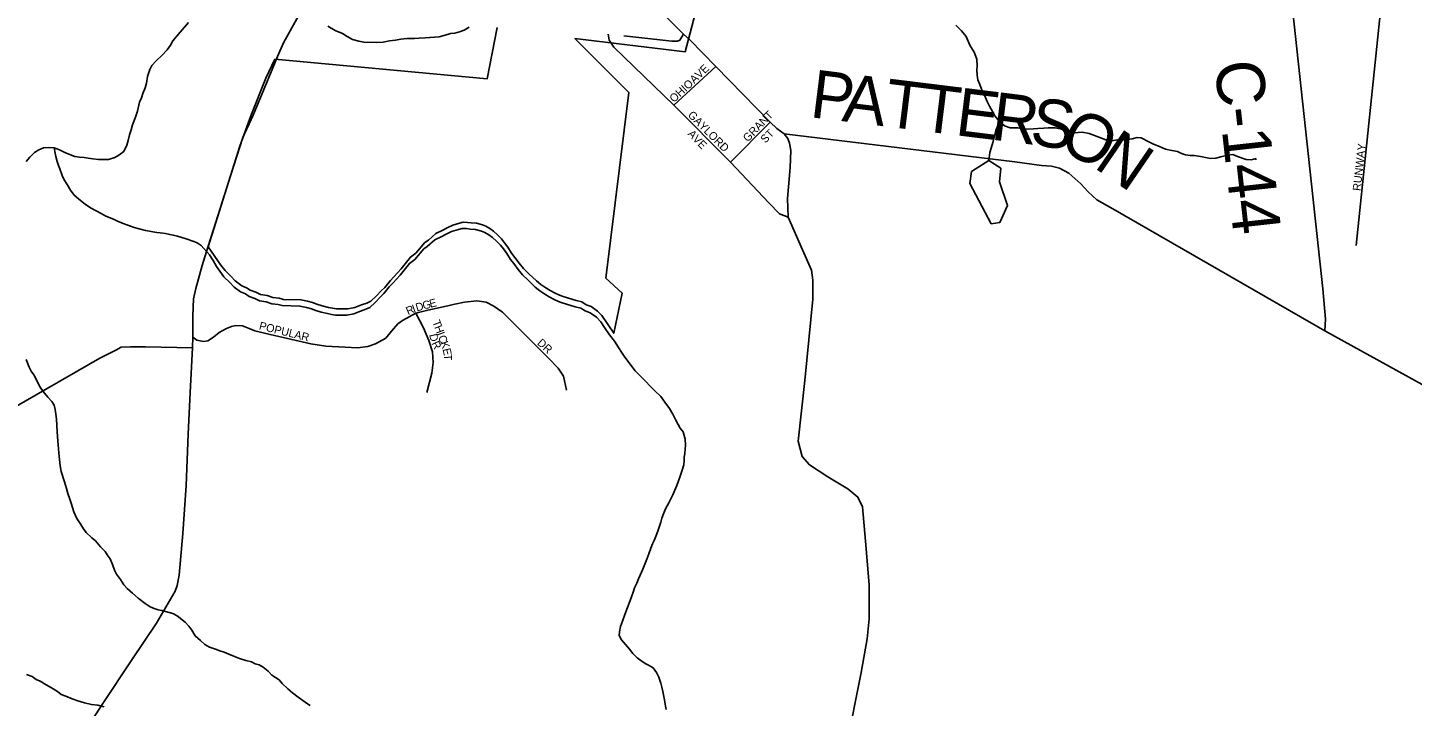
# Model space of a CAD drawing. Extents: x 1310247 to 1664935, y 235267 to 584339.
# Drawn here: x 1516112 to 1524766, y 347420 to 351662 of the extents above; entities that cross this region are included whole.
import ezdxf

# ---------------------------------------------------------------- set-up
doc = ezdxf.new("R2010")
doc.units = 0
for name, color, linetype in [('GM_X_City_Street', 7, 'Continuous'), ('GM_X_Corporation', 7, 'Continuous'), ('GM_X_County_Road', 7, 'Continuous'), ('GM_X_County_Road_Text', 7, 'Continuous'), ('GM_X_Minor_Lake', 7, 'Continuous'), ('GM_X_Minor_River', 7, 'Continuous'), ('GM_X_State_Route', 7, 'Continuous'), ('GM_X_Township_Road', 7, 'Continuous'), ('GM_X_Township_Road_Text', 7, 'Continuous'), ('GM_X_Township_Subdivision', 7, 'Continuous'), ('GM_X_Township_Subdivision_Text', 7, 'Continuous')]:
    doc.layers.add(name, color=color, linetype=linetype)

msp = doc.modelspace()

# ---------------------------------------------------------------- linework, layer by layer
at = {"layer": 'GM_X_City_Street'}
for points in [[(1520250.1, 351587), (1520211.1, 351622.2), (1519923.8, 351913.2), (1519727.9, 352103), (1519696, 352142), (1519657.5, 352179.1), (1519619.9, 352219.5), (1519584.2, 352269), (1519576.3, 352308.3), (1519575.2, 352353.2), (1519575.1, 352408.8), (1519565, 352707.3), (1519545.1, 353014.1), (1519552.1, 353294.5), (1519575.3, 353614.8), (1519611.2, 353875.1), (1519643.8, 354199.3), (1519665.3, 354380.6), (1519708.4, 354803.9)], [(1519836.7, 351611.2), (1520138.1, 351578.5), (1520173.5, 351578.8), (1520187.5, 351584.7), (1520200.1, 351605.1), (1520211.1, 351622.2)]]:
    msp.add_lwpolyline(points, dxfattribs=at)
at = {"layer": 'GM_X_Corporation'}
msp.add_lwpolyline([(1520521, 352654), (1520220.3, 351512.5), (1519531.6, 351594.3), (1519868.2, 351257.9), (1519725.4, 350095.9), (1519828, 350003.6), (1519774.6, 349752.8), (1519700.6, 349862.6), (1519673.2, 349891.3), (1519633.8, 349920.1), (1519602, 349930.8), (1519574.3, 349949.5), (1519540.5, 349956.2), (1519484.8, 349973.4), (1519459, 349981.9), (1519435.1, 349990.4), (1519409.4, 350003), (1519377.7, 350019.7), (1519350, 350036.3), (1519318.4, 350057), (1519290.9, 350079.6), (1519243.8, 350124.7), (1519210.5, 350157.5), (1519183.2, 350190.1), (1519155.9, 350226.8), (1519136.5, 350253.2), (1519113.2, 350289.8), (1519091.8, 350318.3), (1519072.3, 350342.8), (1519048.8, 350367.3), (1519023.3, 350389.9), (1518999.6, 350406.4), (1518975.9, 350421), (1518954.1, 350429.4), (1518916.3, 350440.2), (1518884.3, 350442.9), (1518860.4, 350445.4), (1518834.4, 350446), (1518810.2, 350440.4), (1518767.9, 350427.3), (1518733.6, 350412), (1518707.2, 350396.5), (1518662.8, 350375.3), (1518615.9, 350334.2), (1518593.5, 350318.6), (1518538.1, 350253.6), (1518503.5, 350228.3), (1518446, 350155.3), (1518400.9, 350104.1), (1518378.4, 350082.5), (1518343.4, 350039.2), (1518321, 350017.6), (1518290.3, 349984.2), (1518255.6, 349952.8), (1518231.3, 349941.3), (1518199, 349929.9), (1518156.7, 349912.8), (1518112.5, 349905.7), (1518090.4, 349904.1), (1518042.4, 349905.1), (1518016.5, 349909.7), (1517992.6, 349914.2), (1517952.7, 349923), (1517919, 349933.7), (1517891.2, 349944.3), (1517861.3, 349953), (1517819.5, 349961.9), (1517709.5, 349964.2), (1517683.6, 349970.7), (1517643.7, 349975.5), (1517607.9, 349988.3), (1517566, 349995.2), (1517538.3, 350009.8), (1517502.5, 350020.6), (1517478.9, 350037.1), (1517449.1, 350049.7), (1517407.7, 350080.7), (1517382.3, 350109.3), (1517345, 350144.1), (1517319.7, 350178.7), (1517240.7, 350291.6), (1517437.9, 350922), (1517506.7, 351112.1), (1517601, 351347.6), (1517656.7, 351464.9), (1518983.9, 351343.6), (1519046.2, 351663.9)], dxfattribs=at)
at = {"layer": 'GM_X_County_Road'}
for points in [[(1524219.7, 349768.4), (1524222.8, 349839.5), (1524206.4, 350029.3), (1524008.6, 351859.9), (1523993.7, 351967.3), (1523989.5, 352065.6), (1523989.5, 352134.3), (1523992.7, 352222.1), (1524008.7, 352351.4), (1524220.7, 354110.2)], [(1521226.8, 347159.6), (1521321.3, 347631.7), (1521357.9, 347841.7), (1521371.4, 347967), (1521371.4, 348178.9), (1521348.2, 348452.5), (1521329, 348666.4), (1521300.1, 348728), (1521238.4, 348780), (1521113.2, 348855.2), (1520997.6, 348930.3), (1520951.3, 348982.4), (1520928.2, 349078.7), (1520968.7, 349456.4), (1521018.8, 349965), (1521018.8, 350084.5), (1521011.1, 350146.2), (1520953.3, 350273.3), (1520864.6, 350477.5), (1520861.5, 350595.4), (1520876.3, 350787.5), (1520881.3, 350895.4), (1520873.6, 350941.1), (1520862.5, 350969.2), (1520839.4, 350999.4), (1520793.6, 351033.2), (1520752.9, 351072.8), (1520412.6, 351420.3), (1520250.1, 351587)], [(1514693.4, 348520.4), (1516563, 349596), (1516661.7, 349647.1), (1516695.9, 349664.8), (1516754.1, 349668.3), (1516848.2, 349667.3), (1517140.9, 349661)]]:
    msp.add_lwpolyline(points, dxfattribs=at)
at = {"layer": 'GM_X_Minor_Lake'}
for points in [[(1522134.2, 350435.6), (1522000, 350688.7), (1522011.3, 350762.8), (1522118.7, 350831.2)], [(1522118.7, 350831.2), (1522194.2, 350783.8), (1522184.7, 350699.7), (1522236.4, 350550.3), (1522188.5, 350444.7), (1522134.2, 350435.6)]]:
    msp.add_lwpolyline(points, dxfattribs=at)
at = {"layer": 'GM_X_Minor_River'}
for points in [[(1516853.7, 351316.4), (1516860.6, 351356.3), (1516875.5, 351400.1), (1516888.1, 351425.9), (1516914.7, 351455.4), (1516949.4, 351488.7), (1516984.2, 351524), (1517004.8, 351553.6), (1517019.4, 351579.4), (1517064.5, 351634.5), (1517115.8, 351695.6)], [(1517988.1, 351672.3), (1518033.4, 351645.2), (1518079, 351626.2), (1518108.5, 351607.5), (1518142, 351588.7), (1518181.7, 351577.8), (1518213.5, 351571.1), (1518289.4, 351569.4), (1518333.4, 351572.5), (1518373.5, 351579.6), (1518409.6, 351584.8), (1518443.6, 351590.1), (1518481.7, 351595.3), (1518529.6, 351594.2), (1518557.7, 351597.6), (1518595.6, 351598.8), (1518625.6, 351600.1), (1518683.6, 351604.8), (1518721.8, 351616), (1518754, 351625.3), (1518782, 351628.7), (1518810.2, 351636.1), (1518840.4, 351647.5), (1518870.7, 351664.9)], [(1521912.8, 351677.9), (1521948, 351643.1), (1521977.2, 351608.3), (1521999.9, 351553.7), (1522026.9, 351509), (1522043.9, 351466.5), (1522044.9, 351422.4), (1522044.3, 351396.3), (1522045.7, 351366.2), (1522051, 351336), (1522062.3, 351307.7), (1522077.4, 351267.3), (1522090.8, 351240.9), (1522107.8, 351200.5), (1522123.2, 351172), (1522142.4, 351139.5), (1522155.8, 351111.2), (1522184.9, 351076.5), (1522216.3, 351049.7), (1522252, 351036.9), (1522299.9, 351035.8), (1522333.7, 351031.1), (1522367.6, 351028.3), (1522397.6, 351029.6), (1522425.6, 351033), (1522461.6, 351034.2), (1522489.6, 351035.6), (1522531.6, 351036.7), (1522567.4, 351029.9), (1522597.1, 351017.2), (1522638.7, 351004.3), (1522676.7, 351007.4), (1522702.7, 351008.9), (1522746.5, 351001.9), (1522796, 350982.7), (1522849.5, 350961.5), (1522885.2, 350954.7), (1522923.4, 350961.9), (1522969.3, 350960.9), (1523015.4, 350967.9), (1523045.5, 350975.2), (1523071.4, 350974.6), (1523118.8, 350949.5), (1523148.4, 350934.8), (1523186.1, 350920), (1523223.6, 350903.1), (1523263.4, 350894.2), (1523297.2, 350889.5), (1523322.9, 350876.8), (1523348.7, 350868.3), (1523376.5, 350863.6), (1523402.5, 350863.1), (1523442.3, 350856.2), (1523472.1, 350851.5), (1523503.9, 350844.8), (1523537.9, 350846), (1523568.1, 350855.4), (1523612.3, 350866.4), (1523644.3, 350869.7), (1523674, 350857), (1523727.5, 350837.8), (1523759.4, 350837.1)], [(1516101.7, 350825.8), (1516124.3, 350853.3), (1516154.9, 350882.7), (1516181.2, 350898.2), (1516211.5, 350911.5), (1516243.4, 350912.8), (1516277.4, 350912.1), (1516311, 350899.3), (1516348.6, 350880.5), (1516406, 350857.1), (1516435.8, 350852.5), (1516463.8, 350851.9), (1516489.6, 350847.3), (1516519.5, 350842.6), (1516553.3, 350837.9), (1516589.3, 350839.1), (1516617.3, 350838.5), (1516655.5, 350851.6), (1516681.8, 350865.1), (1516712.2, 350888.5), (1516731.1, 350928.2), (1516739.8, 350958), (1516748.5, 350991.9), (1516759.2, 351023.8), (1516765.9, 351055.7), (1516785, 351103.4), (1516797.8, 351141.2), (1516811.1, 351197), (1516823.7, 351224.8), (1516832.2, 351250.7), (1516845, 351286.5), (1516853.7, 351316.4)], [(1522184.9, 351076.5), (1522162, 351019.2), (1522146.8, 350951.2), (1522125.6, 350881.3), (1522118.7, 350831.2)], [(1516277.4, 350912.1), (1516284.2, 350878.5), (1516287.8, 350856.3), (1516295.1, 350826.1), (1516304.6, 350801.9), (1516312.2, 350779.6), (1516327.3, 350739.2), (1516340.7, 350710.9), (1516358.1, 350682.5), (1516379.4, 350645.9), (1516402.8, 350615.4), (1516442.1, 350582.5), (1516471.6, 350559.8), (1516505.2, 350537.1), (1516538.8, 350518.3), (1516570.5, 350501.6), (1516600.1, 350485), (1516627.9, 350474.4), (1516651.7, 350463.9), (1516673.5, 350453.4), (1516709.2, 350438.6), (1516776.7, 350413.2), (1516808.6, 350404.5), (1516848.4, 350395.6), (1516872.3, 350391.1), (1516894.2, 350386.7), (1516918.2, 350382.2), (1516940.1, 350379.7), (1516974, 350375), (1517000, 350370.4), (1517021.9, 350366), (1517047.8, 350359.4), (1517069.6, 350353), (1517101.4, 350342.3), (1517149.1, 350325.2), (1517170.9, 350316.8), (1517196.6, 350300.2), (1517247.4, 350243), (1517270.7, 350206.4), (1517291.9, 350169.9), (1517313.3, 350139.4), (1517338.6, 350104.8), (1517375.9, 350070), (1517401.3, 350041.3), (1517442.6, 350010.4), (1517472.4, 349997.8), (1517496.1, 349981.2), (1517531.8, 349970.5), (1517559.6, 349955.9), (1517601.4, 349949), (1517637.2, 349936.2), (1517677.1, 349931.4), (1517703, 349924.8), (1517813, 349922.5), (1517854.9, 349913.7), (1517884.7, 349905), (1517912.5, 349894.4), (1517946.3, 349883.7), (1517986.1, 349874.8), (1518010, 349870.3), (1518036, 349865.8), (1518084, 349864.8), (1518106, 349866.3), (1518150.2, 349873.4), (1518192.6, 349890.6), (1518224.8, 349902), (1518249.1, 349913.5), (1518283.8, 349944.8), (1518314.5, 349978.3), (1518337, 349999.9), (1518371.9, 350043.2), (1518394.4, 350064.8), (1518439.5, 350116), (1518497.1, 350189), (1518531.6, 350214.3), (1518587.1, 350279.3), (1518609.4, 350294.9), (1518656.3, 350336), (1518700.8, 350357.1), (1518727.1, 350372.6), (1518761.5, 350388), (1518803.8, 350401.1), (1518827.9, 350406.6), (1518853.9, 350406.1), (1518877.9, 350403.6), (1518909.8, 350400.9), (1518947.6, 350390.1), (1518969.5, 350381.6), (1518993.2, 350367.1), (1519016.8, 350350.6), (1519042.4, 350328), (1519065.9, 350303.5), (1519085.4, 350279), (1519106.8, 350250.5), (1519130, 350213.9), (1519149.5, 350187.5), (1519176.7, 350150.8), (1519204, 350118.2), (1519237.4, 350085.4), (1519284.4, 350040.3), (1519312, 350017.7)], [(1523759.4, 350837.1), (1523787.5, 350844.5), (1523787.3, 350836.5)], [(1519312, 350017.7), (1519343.6, 349997), (1519371.2, 349980.4), (1519402.9, 349963.7), (1519428.7, 349951.1), (1519452.5, 349942.6), (1519478.3, 349934), (1519534, 349916.8), (1519567.9, 349910.1), (1519595.5, 349891.5), (1519627.3, 349880.8), (1519666.7, 349851.9), (1519694.1, 349823.3), (1519717.4, 349788.8), (1519748.4, 349742), (1519779.6, 349703.3), (1519804.8, 349662.6), (1519822.2, 349634.2), (1519843.6, 349603.7), (1519865, 349575.2), (1519880.5, 349552.8), (1519907.8, 349518.2), (1519933.3, 349491.6), (1519966.6, 349458.8), (1520007.7, 349415.9), (1520029.3, 349395.4), (1520068.5, 349356.5), (1520093.8, 349321.9), (1520123, 349281.2), (1520144.2, 349246.6), (1520163.4, 349208.2), (1520176.9, 349181.8), (1520190.4, 349159.5), (1520207.9, 349135.1), (1520215.5, 349112.9), (1520221, 349090.7), (1520222.2, 349052.6), (1520219.1, 349002.5), (1520214.6, 348976.6), (1520214.1, 348954.5), (1520211.6, 348930.5), (1520200.8, 348890.7), (1520187.9, 348852.9), (1520168.8, 348801.2), (1520143.6, 348741.5), (1520118.5, 348692), (1520097.7, 348654.3), (1520085, 348622.5), (1520074.5, 348596.7), (1520067.9, 348570.7), (1520059.3, 348540.9), (1520050.7, 348515), (1520040.1, 348487.1), (1520027.5, 348457.3), (1520017, 348435.5), (1520006.5, 348409.7), (1519993.7, 348373.9), (1519981, 348340), (1519968.3, 348308.2), (1519955.7, 348278.5), (1519938.8, 348240.7), (1519928.3, 348216.9), (1519917.8, 348191), (1519905.1, 348161.2), (1519896.5, 348133.4), (1519886, 348105.5), (1519877.4, 348081.6), (1519843.6, 347994.2), (1519828.7, 347952.4), (1519816, 347918.6), (1519811.3, 347886.6), (1519808.8, 347862.6), (1519822.2, 347836.3), (1519847.6, 347805.7), (1519873, 347777.1), (1519894.5, 347750.6), (1519919.9, 347724), (1519951.4, 347699.3), (1519975.1, 347684.8), (1519996.9, 347674.3), (1520020.6, 347659.8), (1520042, 347631.3), (1520055.4, 347602.9), (1520068.6, 347564.6), (1520074.1, 347540.4), (1520081.5, 347512.2), (1520092.4, 347459.9), (1520097.6, 347421.7), (1520103.2, 347399.5)], [(1516102.9, 349589.2), (1516121.9, 349540.7), (1516133.3, 349514.4), (1516150.9, 349492), (1516166.2, 349461.6), (1516177.7, 349437.3), (1516189.2, 349415.1), (1516208.7, 349388.6), (1516237.9, 349351.9), (1516263.4, 349325.3), (1516276.9, 349303), (1516284.4, 349274.8), (1516287.8, 349246.6), (1516291.1, 349214.5), (1516295.4, 349136.2), (1516300.2, 349080), (1516301.7, 349053.9), (1516306.7, 349005.7), (1516309.8, 348963.6), (1516314.9, 348923.4), (1516320.2, 348887.2), (1516340.8, 348822.6), (1516354, 348782.3), (1516363.3, 348750), (1516374.6, 348715.7), (1516384, 348689.5), (1516400.9, 348635), (1516418.1, 348594.5), (1516443.3, 348555.9), (1516460.7, 348529.5), (1516478.2, 348507.1), (1516511.6, 348474.4), (1516535.2, 348453.8), (1516566.4, 348417.1), (1516595.8, 348388.4), (1516609.3, 348366.1), (1516626.8, 348341.7), (1516642.1, 348307.3), (1516653.4, 348271), (1516666.9, 348246.7), (1516692.1, 348212.1), (1516713.5, 348179.6), (1516733, 348157.1), (1516766.4, 348128.4), (1516801.7, 348095.5), (1516845.1, 348062.6), (1516876.7, 348041.9), (1516902.5, 348031.3), (1516926.3, 348022.8), (1516950.2, 348018.3), (1516996, 348007.3), (1517017.9, 348000.9), (1517045.6, 347986.3), (1517096.8, 347947.1), (1517118.3, 347920.6), (1517137.7, 347896.2), (1517159, 347861.7), (1517192.4, 347830.9), (1517217.9, 347806.3), (1517247.6, 347789.7), (1517285.3, 347776.9), (1517313.1, 347766.3), (1517339, 347757.7), (1517368.7, 347745.1), (1517404.5, 347732.3), (1517436.2, 347719.6), (1517476, 347706.8), (1517509.8, 347698), (1517533.6, 347685.5), (1517559.4, 347679), (1517583.1, 347664.4), (1517614.6, 347639.7), (1517638.1, 347615.2), (1517683.5, 347586.2)], [(1516105.2, 347619.1), (1516139, 347606.3), (1516164.6, 347587.8), (1516190.4, 347577.2), (1516227.9, 347554.4), (1516259.6, 347535.7), (1516297.1, 347512.9), (1516320.7, 347494.3), (1516350.5, 347483.7), (1516390.2, 347466.8), (1516425.9, 347454.1), (1516467.7, 347441.2), (1516509.5, 347432.3), (1516549.5, 347427.5), (1516589.3, 347416.6)], [(1517683.5, 347586.2), (1517703.1, 347563.8), (1517738.4, 347529), (1517765.9, 347504.3), (1517801.3, 347477.5), (1517860.5, 347436.2), (1517877.1, 347424.2)]]:
    msp.add_lwpolyline(points, dxfattribs=at)
at = {"layer": 'GM_X_State_Route'}
for points in [[(1517673.7, 351482.7), (1517710.5, 351567), (1517794.5, 351717.4), (1517888.9, 351886.5), (1517896.9, 351900.9)], [(1517240, 350295.8), (1517256.5, 350348.2), (1517315.3, 350531.4), (1517378.7, 350736.5), (1517456.9, 350975.3), (1517520.3, 351115.9), (1517582.8, 351265.4), (1517642.9, 351412.3), (1517673.7, 351482.7)], [(1516418.2, 347185.1), (1516576.9, 347431.9), (1516762, 347710.1), (1516917.3, 347940.5), (1517034, 348140.5), (1517046.9, 348176.2), (1517058.6, 348240.1), (1517082.1, 348501.3), (1517102.6, 348801.4), (1517115.3, 349120.8), (1517128.1, 349381.3), (1517140.9, 349661), (1517144.6, 349728.7), (1517144.7, 349861.6), (1517148.8, 349967.9), (1517162.3, 350031.5), (1517202, 350175), (1517240, 350295.8)]]:
    msp.add_lwpolyline(points, dxfattribs=at)
at = {"layer": 'GM_X_Township_Road'}
msp.add_lwpolyline([(1526387.1, 344790.1), (1526159, 347515.4), (1526084.9, 348357.4), (1526064.6, 348641.7), (1526058.7, 348707.3), (1526043.1, 348753.9), (1525979.8, 348795.7), (1524219.7, 349768.4), (1522893.1, 350529.6), (1522794.4, 350587.2), (1522740, 350635.9), (1522694.5, 350687.1), (1522618.5, 350752.9), (1522560.3, 350783.3), (1522510.4, 350796), (1522448.1, 350801.9), (1522282.1, 350823.6), (1520839.4, 350999.4)], dxfattribs=at)
at = {"layer": 'GM_X_Township_Subdivision'}
for points in [[(1524415.2, 350301.5), (1524583, 351928.3), (1524602.6, 352204.5)], [(1520864.6, 350477.5), (1520810.8, 350499.6), (1520743.6, 350567.8), (1520504.8, 350822), (1520151.1, 351179.1), (1519775.8, 351540.7), (1519746.8, 351584.6), (1519739.1, 351621.2)], [(1520151.1, 351179.1), (1520412.6, 351420.3)], [(1520504.8, 350822), (1520752.9, 351072.8)], [(1517144.6, 349728.7), (1517169.5, 349709.2), (1517211.5, 349700.5), (1517237.6, 349704.1), (1517272, 349727.5), (1517308.6, 349757), (1517355, 349782.4), (1517385.3, 349793.9), (1517413.5, 349801.5), (1517453.5, 349798.8), (1517495.3, 349782.1), (1517531.1, 349767.5), (1517626.9, 349743.9), (1517880.4, 349685.7), (1517974.3, 349672.1), (1518096.4, 349666.1), (1518172.5, 349660.9), (1518236.7, 349669.9), (1518285, 349685.1), (1518349.7, 349722.2), (1518386.5, 349765.7), (1518425.3, 349811.2), (1518453.7, 349832.8), (1518538.5, 349878.5), (1518613.2, 349897.2), (1518718, 349920.4), (1518780.8, 349934.3), (1518842.6, 349946.5), (1518919.3, 349954.6), (1518976.7, 349947.1), (1519024.2, 349921.7), (1519079.2, 349884.5), (1519367.2, 349595.7), (1519427.3, 349533), (1519461.2, 349483), (1519479.8, 349397.5)], [(1518607.3, 349381.8), (1518637.8, 349503.8), (1518646.5, 349569.2), (1518642.2, 349635.4), (1518618.6, 349706), (1518584.7, 349786.2), (1518538.5, 349878.5)]]:
    msp.add_lwpolyline(points, dxfattribs=at)

# ---------------------------------------------------------------- texts
at = {"layer": 'GM_X_County_Road_Text'}
msp.add_text('C-144', height=300, rotation=276.33985, dxfattribs=at).set_placement((1523528.5, 351444))
at = {"layer": 'GM_X_Township_Road_Text'}
for s, rotation, p in [('P', 352.95749, (1520994.2, 351103.9)), ('A', 352.95541, (1521195.1, 351079.1)), ('T', 352.95556, (1521457.1, 351046.7)), ('T', 352.95556, (1521679.8, 351019.2)), ('E', 352.95638, (1521902.5, 350991.6)), ('R', 352.91952, (1522125.2, 350964.1)), ('S', 351.57355, (1522367.8, 350934)), ('O', 331.7893, (1522542.2, 350912.9)), ('N', 325.56784, (1522767.4, 350792.6))]:
    msp.add_text(s, height=300, rotation=rotation, dxfattribs=at).set_placement(p)
at = {"layer": 'GM_X_Township_Subdivision_Text'}
for s, rotation, p in [('AVE', 43.6036, (1520278, 351310.3)), ('OHIO', 42.70851, (1520150.6, 351191.6)), ('GAYLORD', 315, (1520234, 351112.2)), ('GRANT', 45.85461, (1520612.2, 350944.9)), ('AVE', 313.6036, (1520233.5, 350995.5)), ('ST', 45.00496, (1520721.5, 350937)), ('RUNWAY', 83.55845, (1524442, 350640.2)), ('E', 14.4191, (1518628.7, 349911)), ('R', 23.25126, (1518488.6, 349865.4)), ('I', 19.71839, (1518524.3, 349880.8)), ('D', 16.18553, (1518544.2, 349887.9)), ('G', 14.4191, (1518586.1, 349900.1)), ('POPULAR', 346.18318, (1517554.4, 349777.1)), ('T', 290.60402, (1518639.7, 349824)), ('H', 290.59187, (1518652.1, 349791.1)), ('D', 283.00773, (1518620.8, 349742.9)), ('R', 294.79682, (1518634.3, 349689.6)), ('I', 290.59187, (1518667.6, 349749.9)), ('C', 290.61922, (1518675.3, 349729.3)), ('K', 290.59187, (1518689.2, 349692.2)), ('DR', 317.1199, (1519292.1, 349686.8)), ('E', 283.14822, (1518704.2, 349652.7)), ('T', 273.36246, (1518711.9, 349620.6))]:
    msp.add_text(s, height=50, rotation=rotation, dxfattribs=at).set_placement(p)

doc.saveas('drawing.dxf')
